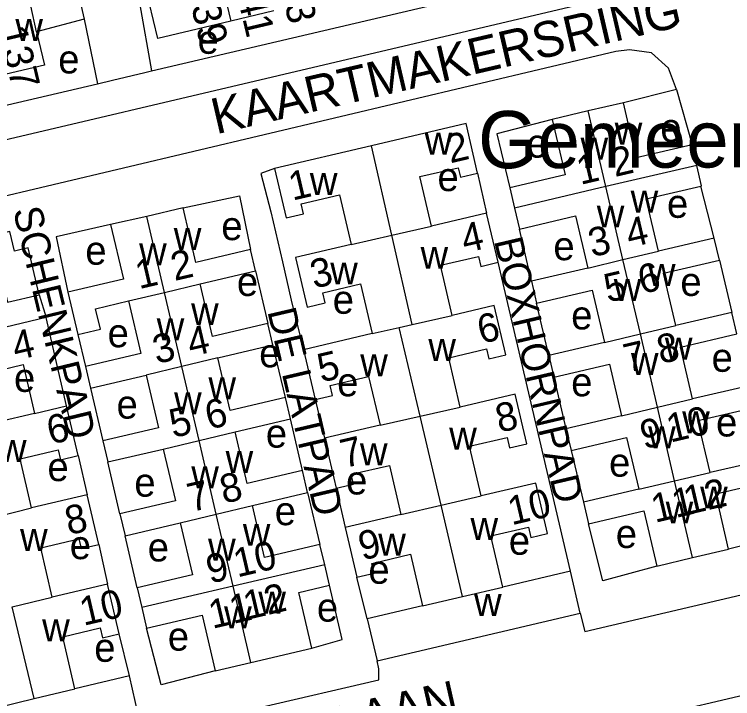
# Model space of a CAD drawing. Extents: x 163026 to 166241, y 382475 to 384501.
# Drawn here: x 164131.9 to 164232.4, y 384032.1 to 384127.8 of the extents above; entities that cross this region are included whole.
import ezdxf

# ---------------------------------------------------------------- set-up
doc = ezdxf.new("R2010")
doc.units = 0
for name, color, linetype in [('BLT_Basislijn', 7, 'Continuous'), ('BLT_Bebouwing', 7, 'Continuous'), ('BLT_Bebouwing_beschrifting', 7, 'Continuous'), ('BLT_Centroide', 7, 'Continuous'), ('BLT_Huisnummer', 7, 'Continuous'), ('BLT_Huisnummer_ tussenligend', 7, 'Continuous'), ('BLT_Onderverdeling_panden', 7, 'Continuous'), ('BLT_Straatnaam', 7, 'Continuous'), ('BLT_Straatnaam_verkleind', 7, 'Continuous')]:
    doc.layers.add(name, color=color, linetype=linetype)

msp = doc.modelspace()

# ---------------------------------------------------------------- linework, layer by layer
at = {"layer": 'BLT_Basislijn'}
for p, q in [((164151.07, 384119.92), (164236.93, 384140.04)), ((164149.43, 384129.14), (164151.07, 384119.92)), ((164141.67, 384127.16), (164143.52, 384118.12)), ((164145.62, 384118.61), (164150.14, 384119.7)), ((164150.14, 384119.7), (164151.07, 384119.92)), ((164050.81, 384096.39), (164143.52, 384118.12)), ((164143.52, 384118.12), (164145.62, 384118.61)), ((164224.57, 384117.31), (164217.12, 384115.46)), ((164224.57, 384117.31), (164226.73, 384109.56)), ((164196.72, 384105.61), (164197.98, 384100)), ((164229.84, 384096.52), (164227.95, 384103.79)), ((164204.24, 384090.47), (164202.57, 384097.77)), ((164209.72, 384049.91), (164199.59, 384093.13)), ((164230.56, 384093.43), (164232.28, 384086.12)), ((164165.65, 384091.93), (164167.35, 384084.55)), ((164135.36, 384088.58), (164136.32, 384085.39)), ((164206.69, 384080.11), (164204.96, 384087.41)), ((164140.77, 384083.02), (164141.85, 384078.54)), ((164169.83, 384074.22), (164168.05, 384081.57)), ((164139.2, 384073.04), (164137.93, 384078.51)), ((164207.4, 384077.08), (164209.08, 384069.84)), ((164142.55, 384075.53), (164144.29, 384068.13)), ((164173.97, 384073.93), (164175.27, 384068.51)), ((164172.21, 384063.98), (164170.53, 384071.21)), ((164209.79, 384066.8), (164211.53, 384059.59)), ((164140.83, 384066.09), (164142.08, 384060.61)), ((164146.66, 384057.96), (164144.98, 384065.2)), ((164172.93, 384060.91), (164174.66, 384053.66)), ((164176.9, 384061.52), (164178.18, 384056.01)), ((164149.08, 384047.59), (164147.38, 384054.86)), ((164239.53, 384054.99), (164231.84, 384052.99)), ((164143.7, 384053.65), (164144.93, 384048.1)), ((164181.27, 384043.24), (164179.81, 384049.06)), ((164148.02, 384035.26), (164146.55, 384041.13)), ((164250.14, 384036.36), (164218.63, 384028.99))]:
    msp.add_line(p, q, dxfattribs=at)
for points in [[(164046.47, 384095.37), (164046.9, 384094.29), (164048.09, 384092.84), (164049.85, 384092.25), (164052.21, 384092.19), (164083.95, 384099.3), (164253.63, 384139.27), (164258.18, 384142.14), (164259.86, 384145.55)], [(164224.57, 384117.31), (164223.45, 384120.31), (164221.05, 384122.43), (164217.99, 384122.84), (164216.08, 384122.61), (164088.07, 384092.32), (164080.24, 384090.68), (164077.54, 384089.33), (164075.79, 384086.78), (164075.15, 384085.35), (164075.41, 384082.03), (164075.46, 384081.85)], [(164207.15, 384113.12), (164199.41, 384111.11), (164201.21, 384103.55)], [(164168.3, 384106.26), (164166.4, 384105.57), (164167.77, 384100.19), (164169.4, 384093.19), (164170.64, 384087.81), (164172.34, 384080.9)], [(164155.49, 384100.74), (164163.4, 384102.45), (164164.95, 384094.92)], [(164145.36, 384098.42), (164137.73, 384096.68), (164139.38, 384088.94)], [(164221.78, 384050.63), (164214.22, 384048.55), (164212.25, 384056.53)], [(164211.09, 384044.04), (164211.72, 384041.49), (164234.38, 384046.79), (164236.61, 384047.96), (164238.87, 384050.32), (164239.6, 384053.54), (164239.53, 384054.99)], [(164173.51, 384039.14), (164177.76, 384040.34), (164176, 384047.95)], [(164159.99, 384035.98), (164152.43, 384034.01), (164150.4, 384041.94)], [(164149.33, 384029.46), (164149.98, 384027.09), (164182.9, 384034.74), (164182.9, 384036.27), (164182.64, 384037.39)]]:
    msp.add_lwpolyline(points, dxfattribs=at)
at = {"layer": 'BLT_Bebouwing'}
for p, q in [((164138.72, 384139.93), (164141.67, 384127.16)), ((164168.21, 384128.29), (164162.18, 384126.86)), ((164141.67, 384127.16), (164134.99, 384125.37)), ((164162.18, 384126.86), (164156.49, 384125.52)), ((164217.12, 384115.46), (164212.19, 384114.3)), ((164212.19, 384114.3), (164207.15, 384113.12)), ((164181.87, 384109.43), (164168.3, 384106.26)), ((164227.4, 384106.69), (164226.73, 384109.56)), ((164201.21, 384103.55), (164201.88, 384100.72)), ((164155.49, 384100.74), (164150.42, 384099.55)), ((164197.98, 384100), (164190.26, 384098.2)), ((164199.59, 384093.13), (164197.98, 384100)), ((164201.88, 384100.72), (164202.57, 384097.77)), ((164150.42, 384099.55), (164145.36, 384098.42)), ((164229.84, 384096.52), (164222.01, 384094.69)), ((164230.56, 384093.43), (164229.84, 384096.52)), ((164165.65, 384091.93), (164164.95, 384094.92)), ((164157.91, 384090.12), (164165.65, 384091.93)), ((164212.12, 384092.31), (164204.24, 384090.47)), ((164204.24, 384090.47), (164204.96, 384087.41)), ((164139.38, 384088.94), (164140.77, 384083.02)), ((164232.28, 384086.12), (164224.46, 384084.29)), ((164232.98, 384083.1), (164232.28, 384086.12)), ((164136.32, 384085.39), (164126.24, 384083.03)), ((164137.93, 384078.51), (164136.32, 384085.39)), ((164168.05, 384081.57), (164167.35, 384084.55)), ((164181.97, 384083.15), (164172.34, 384080.9)), ((164214.47, 384081.93), (164206.69, 384080.11)), ((164160.35, 384079.77), (164168.05, 384081.57)), ((164172.34, 384080.9), (164173.97, 384073.93)), ((164206.69, 384080.11), (164207.4, 384077.08)), ((164141.85, 384078.54), (164142.55, 384075.53)), ((164142.55, 384075.53), (164150.33, 384077.35)), ((164234.72, 384075.87), (164226.8, 384074.02)), ((164170.53, 384071.21), (164169.83, 384074.22)), ((164134.71, 384071.99), (164129.29, 384070.72)), ((164162.77, 384069.39), (164170.53, 384071.21)), ((164216.85, 384071.66), (164209.08, 384069.84)), ((164183.06, 384070.33), (164175.27, 384068.51)), ((164209.08, 384069.84), (164209.79, 384066.8)), ((164144.29, 384068.13), (164144.98, 384065.2)), ((164175.27, 384068.51), (164176.9, 384061.52)), ((164144.98, 384065.2), (164152.73, 384067.01)), ((164237.14, 384065.55), (164229.24, 384063.71)), ((164172.93, 384060.91), (164172.21, 384063.98)), ((164165.21, 384059.1), (164172.93, 384060.91)), ((164219.26, 384061.39), (164211.53, 384059.59)), ((164142.08, 384060.61), (164134.28, 384058.79)), ((164143.7, 384053.65), (164142.08, 384060.61)), ((164211.53, 384059.59), (164212.25, 384056.53)), ((164146.66, 384057.96), (164147.38, 384054.86)), ((164185.99, 384057.84), (164178.18, 384056.01)), ((164147.38, 384054.86), (164155.1, 384056.67)), ((164178.18, 384056.01), (164179.81, 384049.06)), ((164175.33, 384050.8), (164174.66, 384053.66)), ((164226.81, 384051.81), (164231.84, 384052.99)), ((164221.78, 384050.63), (164226.81, 384051.81)), ((164176, 384047.95), (164175.33, 384050.8)), ((164209.72, 384049.91), (164200.23, 384047.68)), ((164211.09, 384044.04), (164209.72, 384049.91)), ((164144.93, 384048.1), (164137.2, 384046.29)), ((164146.55, 384041.13), (164144.93, 384048.1)), ((164149.08, 384047.59), (164149.73, 384044.82)), ((164149.73, 384044.82), (164150.4, 384041.94)), ((164189.01, 384045.05), (164181.27, 384043.24)), ((164182.64, 384037.39), (164211.09, 384044.04)), ((164181.27, 384043.24), (164182.64, 384037.39)), ((164164.99, 384037.15), (164173.51, 384039.14)), ((164159.99, 384035.98), (164164.99, 384037.15)), ((164148.02, 384035.26), (164140.36, 384033.47)), ((164149.33, 384029.46), (164148.02, 384035.26))]:
    msp.add_line(p, q, dxfattribs=at)
for points in [[(164156.49, 384125.52), (164151.96, 384124.45), (164150.77, 384129.49)], [(164134.99, 384125.37), (164136.09, 384120.69), (164129.94, 384119.24)], [(164226.73, 384109.56), (164218.92, 384107.74), (164217.12, 384115.46)], [(164207.15, 384113.12), (164208.96, 384105.36), (164201.21, 384103.55)], [(164196.72, 384105.61), (164195.1, 384112.53), (164181.87, 384109.43)], [(164168.3, 384106.26), (164169.92, 384099.34), (164172.35, 384099.91), (164172.03, 384101.29), (164177.4, 384102.55), (164179.02, 384095.62)], [(164190.26, 384098.2), (164188.65, 384105.11), (164193.99, 384106.36), (164194.3, 384105.05), (164196.72, 384105.61)], [(164227.95, 384103.79), (164228.07, 384103.82), (164227.4, 384106.69)], [(164222.01, 384094.69), (164220.3, 384102), (164227.95, 384103.79)], [(164164.95, 384094.92), (164157.27, 384093.12), (164155.49, 384100.74)], [(164202.57, 384097.77), (164210.42, 384099.61), (164212.12, 384092.31)], [(164145.36, 384098.42), (164147.15, 384090.76), (164139.38, 384088.94)], [(164135.36, 384088.58), (164133.82, 384095.16), (164131.9, 384094.71), (164131.27, 384097.42), (164117.43, 384094.18)], [(164179.02, 384095.62), (164171.25, 384093.8), (164172.87, 384086.85), (164175.39, 384087.44), (164175.06, 384088.87), (164180.34, 384090.11), (164181.97, 384083.15)], [(164193.17, 384085.71), (164191.53, 384092.71), (164196.85, 384093.96), (164197.17, 384092.56), (164199.59, 384093.13)], [(164224.46, 384084.29), (164222.75, 384091.6), (164230.56, 384093.43)], [(164126.24, 384083.03), (164124.61, 384090.02), (164130.08, 384091.29), (164130.95, 384087.55), (164135.36, 384088.58)], [(164167.35, 384084.55), (164159.64, 384082.75), (164157.91, 384090.12)], [(164204.96, 384087.41), (164212.76, 384089.24), (164214.47, 384081.93)], [(164140.77, 384083.02), (164143.93, 384083.78), (164143.25, 384086.64), (164147.87, 384087.72)], [(164147.87, 384087.72), (164149.6, 384080.35), (164141.85, 384078.54)], [(164194.29, 384072.86), (164192.67, 384079.78), (164197.94, 384081.02), (164198.27, 384079.62), (164200.67, 384080.18), (164199.05, 384087.08), (164193.17, 384085.71)], [(164226.8, 384074.02), (164225.11, 384081.25), (164232.98, 384083.1)], [(164129.29, 384070.72), (164127.7, 384077.54), (164133.12, 384078.81), (164134.71, 384071.99)], [(164169.83, 384074.22), (164162.07, 384072.4), (164160.35, 384079.77)], [(164207.4, 384077.08), (164215.16, 384078.9), (164216.85, 384071.66)], [(164150.33, 384077.35), (164152.06, 384069.95), (164144.29, 384068.13)], [(164173.97, 384073.93), (164176.41, 384074.5), (164176.09, 384075.89), (164181.46, 384077.15), (164183.06, 384070.33)], [(164197.21, 384060.44), (164195.58, 384067.39), (164200.84, 384068.62), (164201.18, 384067.17), (164203.6, 384067.73), (164201.98, 384074.66), (164194.29, 384072.86)], [(164140.83, 384066.09), (164139.2, 384073.04)], [(164229.24, 384063.71), (164227.54, 384070.98), (164235.43, 384072.82)], [(164172.21, 384063.98), (164164.46, 384062.17), (164162.77, 384069.39)], [(164209.79, 384066.8), (164217.57, 384068.62), (164219.26, 384061.39)], [(164134.28, 384058.79), (164132.68, 384065.65), (164138.03, 384066.9), (164138.35, 384065.51), (164140.83, 384066.09)], [(164152.73, 384067.01), (164154.42, 384059.77), (164146.66, 384057.96)], [(164176.9, 384061.52), (164179.35, 384062.1), (164179.02, 384063.47), (164184.38, 384064.72), (164185.99, 384057.84)], [(164200.23, 384047.68), (164198.55, 384054.86), (164203.82, 384056.09), (164204.16, 384054.64), (164206.5, 384055.18), (164204.85, 384062.23), (164197.21, 384060.44)], [(164231.84, 384052.99), (164230.03, 384060.74), (164237.84, 384062.56)], [(164174.66, 384053.66), (164166.9, 384051.85), (164165.21, 384059.1)], [(164212.25, 384056.53), (164219.97, 384058.34), (164221.78, 384050.63)], [(164155.1, 384056.67), (164156.8, 384049.39), (164149.08, 384047.59)], [(164137.2, 384046.29), (164135.59, 384053.2), (164140.93, 384054.45), (164141.26, 384053.08), (164143.7, 384053.65)], [(164179.81, 384049.06), (164182.23, 384049.63), (164181.91, 384051.01), (164187.32, 384052.28), (164189.01, 384045.05)], [(164173.51, 384039.14), (164171.69, 384046.94), (164176, 384047.95)], [(164150.4, 384041.94), (164158.18, 384043.76), (164159.99, 384035.98)], [(164140.36, 384033.47), (164138.66, 384040.74), (164143.92, 384041.97), (164144.24, 384040.59), (164146.55, 384041.13)]]:
    msp.add_lwpolyline(points, dxfattribs=at)
at = {"layer": 'BLT_Onderverdeling_panden'}
for p, q in [((164134.99, 384125.37), (164134.19, 384129.02)), ((164214.67, 384103.72), (164212.19, 384114.3)), ((164184.72, 384096.92), (164181.87, 384109.43)), ((164227.4, 384106.69), (164214.67, 384103.72)), ((164214.67, 384103.72), (164201.88, 384100.72)), ((164217.06, 384093.5), (164214.67, 384103.72)), ((164152.9, 384088.92), (164150.42, 384099.55)), ((164184.72, 384096.92), (164190.26, 384098.2)), ((164179.02, 384095.62), (164184.72, 384096.92)), ((164187.57, 384084.43), (164184.72, 384096.92)), ((164217.06, 384093.5), (164222.01, 384094.69)), ((164212.12, 384092.31), (164217.06, 384093.5)), ((164219.49, 384083.11), (164217.06, 384093.5)), ((164152.9, 384088.92), (164157.91, 384090.12)), ((164147.87, 384087.72), (164152.9, 384088.92)), ((164155.32, 384078.55), (164152.9, 384088.92)), ((164187.57, 384084.43), (164193.17, 384085.71)), ((164181.97, 384083.15), (164185.76, 384084.02)), ((164185.76, 384084.02), (164187.57, 384084.43)), ((164188.69, 384071.6), (164185.76, 384084.02)), ((164219.49, 384083.11), (164224.46, 384084.29)), ((164214.47, 384081.93), (164219.49, 384083.11)), ((164221.89, 384072.85), (164219.49, 384083.11)), ((164160.35, 384079.77), (164155.32, 384078.55)), ((164155.32, 384078.55), (164150.33, 384077.35)), ((164157.74, 384068.2), (164155.32, 384078.55)), ((164221.89, 384072.85), (164226.8, 384074.02)), ((164134.71, 384071.99), (164139.2, 384073.04)), ((164188.69, 384071.6), (164194.29, 384072.86)), ((164216.85, 384071.66), (164221.89, 384072.85)), ((164224.29, 384062.56), (164221.89, 384072.85)), ((164183.06, 384070.33), (164188.69, 384071.6)), ((164191.62, 384059.14), (164188.69, 384071.6)), ((164157.74, 384068.2), (164162.77, 384069.39)), ((164152.73, 384067.01), (164157.74, 384068.2)), ((164160.14, 384057.9), (164157.74, 384068.2)), ((164224.29, 384062.56), (164229.24, 384063.71)), ((164219.26, 384061.39), (164224.29, 384062.56)), ((164226.81, 384051.81), (164224.29, 384062.56)), ((164191.62, 384059.14), (164197.21, 384060.44)), ((164128.57, 384057.34), (164134.28, 384058.79)), ((164160.14, 384057.9), (164165.21, 384059.1)), ((164185.99, 384057.84), (164191.62, 384059.14)), ((164194.62, 384046.36), (164191.62, 384059.14)), ((164155.1, 384056.67), (164160.14, 384057.9)), ((164162.5, 384047.81), (164160.14, 384057.9)), ((164175.33, 384050.8), (164162.5, 384047.81)), ((164162.5, 384047.81), (164149.73, 384044.82)), ((164164.99, 384037.15), (164162.5, 384047.81)), ((164194.62, 384046.36), (164200.23, 384047.68)), ((164131.58, 384044.91), (164137.2, 384046.29)), ((164189.01, 384045.05), (164194.62, 384046.36)), ((164134.68, 384032.1), (164131.58, 384044.91)), ((164134.68, 384032.1), (164140.36, 384033.47)), ((164128.99, 384030.72), (164134.68, 384032.1))]:
    msp.add_line(p, q, dxfattribs=at)
msp.add_lwpolyline([(164160.58, 384135.25), (164161.12, 384135.38), (164161.97, 384131.78), (164161.07, 384131.56), (164162.18, 384126.86)], dxfattribs=at)

# ---------------------------------------------------------------- texts
at = {"layer": 'BLT_Bebouwing_beschrifting'}
msp.add_text('Gemeenschapshuis', height=8, rotation=0.2051, dxfattribs=at).set_placement((164196.79, 384106.28))
at = {"layer": 'BLT_Centroide'}
for s, p in [('w', (164132.03, 384124.11)), ('e', (164157.53, 384122.3)), ('e', (164138.03, 384119.55)), ('e', (164222.29, 384109.96)), ('w', (164215.9, 384109.59)), ('w', (164189.3, 384108.2)), ('e', (164203.57, 384107.77)), ('w', (164211.12, 384107.5)), ('e', (164191.1, 384103.09)), ('w', (164173.24, 384102.53)), ('w', (164218.13, 384100.09)), ('e', (164223.22, 384099.35)), ('w', (164213.39, 384098)), ('e', (164160.85, 384096.23)), ('w', (164154.2, 384094.84)), ('e', (164141.82, 384092.79)), ('e', (164207.32, 384093.42)), ('w', (164149.35, 384092.72)), ('w', (164188.73, 384092.22)), ('w', (164176.09, 384090.03)), ('w', (164220.55, 384089.81)), ('e', (164163.03, 384088.42)), ('e', (164225.09, 384088.42)), ('w', (164215.77, 384087.72)), ('e', (164176.44, 384085.93)), ('w', (164156.62, 384084.34)), ('e', (164209.81, 384083.74)), ('w', (164151.81, 384082.22)), ('e', (164144.94, 384081.24)), ('w', (164189.82, 384079.34)), ('w', (164222.92, 384079.5)), ('e', (164166.15, 384078.44)), ('e', (164229.46, 384077.81)), ('w', (164180.29, 384077.19)), ('w', (164218.17, 384077.38)), ('e', (164131.84, 384075)), ('w', (164159.05, 384073.97)), ('e', (164177.06, 384074.38)), ('e', (164209.81, 384074.38)), ('w', (164154.24, 384071.88)), ('e', (164146.19, 384071.26)), ('w', (164225.34, 384069.22)), ('e', (164230.08, 384068.76)), ('e', (164167.08, 384067.2)), ('w', (164192.74, 384066.91)), ('w', (164220.57, 384067.12)), ('w', (164129.73, 384065.19)), ('w', (164180.25, 384064.72)), ('w', (164161.45, 384063.66)), ('e', (164215.11, 384063.14)), ('e', (164136.52, 384062.52)), ('w', (164156.65, 384061.53)), ('e', (164178.31, 384060.65)), ('e', (164148.68, 384060.34)), ('w', (164227.85, 384058.69)), ('e', (164168.33, 384056.35)), ('w', (164223.03, 384056.59)), ('w', (164195.72, 384054.28)), ('w', (164132.69, 384052.75)), ('w', (164163.86, 384053.47)), ('e', (164216.05, 384053.16)), ('e', (164139.64, 384051.6)), ('w', (164182.81, 384052.09)), ('e', (164201.08, 384052.22)), ('e', (164150.55, 384051.28)), ('w', (164159, 384051.38)), ('e', (164181.43, 384048.16)), ('w', (164166.03, 384043.97)), ('w', (164196.22, 384043.66)), ('e', (164174.23, 384042.86)), ('w', (164161.24, 384041.91)), ('w', (164135.78, 384040.09)), ('e', (164153.36, 384038.8)), ('e', (164143.07, 384037.24))]:
    msp.add_text(s, height=4, dxfattribs=at).set_placement(p)
at = {"layer": 'BLT_Huisnummer'}
for s, rotation, p in [('143', 283.2936, (164168.32, 384134.94)), ('139', 283.2936, (164155.94, 384131.83)), ('137', 283.292, (164129.6, 384125.76)), ('2', 13.1652, (164192.88, 384106.96)), ('2', 13.1599, (164215.92, 384105.05)), ('1', 13.163, (164211.1, 384103.95)), ('1', 13.1608, (164170.8, 384101.74)), ('2', 13.153, (164154.3, 384090.5)), ('1', 13.1568, (164149.34, 384089.36)), ('6', 13.1618, (164219.69, 384088.67)), ('5', 13.1613, (164214.93, 384087.47)), ('6', 13.1611, (164197.21, 384081.7)), ('5', 13.1611, (164174.82, 384076.3)), ('6', 13.1536, (164159.1, 384069.7)), ('5', 13.149, (164154.1, 384068.54)), ('6', 13.1512, (164136.96, 384067.61)), ('12', 13.1669, (164226.06, 384057.77)), ('10', 13.1684, (164201.47, 384056.33)), ('11', 13.1607, (164221.53, 384056.67)), ('9', 13.1615, (164180.57, 384051.41)), ('12', 13.1469, (164164.45, 384043.1)), ('10', 13.1516, (164141.56, 384042.26)), ('11', 13.1469, (164159.6, 384041.84))]:
    msp.add_text(s, height=4, rotation=rotation, dxfattribs=at).set_placement(p)
at = {"layer": 'BLT_Huisnummer_ tussenligend'}
for s, rotation, p in [('141', 283.2936, (164162.42, 384133.06)), ('4', 13.1599, (164217.98, 384095.15)), ('4', 13.1652, (164194.94, 384094.4)), ('3', 13.163, (164212.73, 384093.83)), ('3', 13.1608, (164173.82, 384089.43)), ('4', 13.153, (164156.59, 384079.9)), ('4', 13.1624, (164132.09, 384079.37)), ('3', 13.1568, (164151.78, 384078.89)), ('8', 13.1618, (164222.34, 384078.89)), ('7', 13.1613, (164217.68, 384077.68)), ('8', 13.1611, (164199.75, 384069.27)), ('10', 13.1618, (164223.67, 384067.89)), ('9', 13.1613, (164219.99, 384066.97)), ('7', 13.1611, (164178.03, 384064.32)), ('8', 13.1536, (164161.18, 384059.34)), ('7', 13.149, (164156.62, 384058.17)), ('8', 13.1512, (164139.5, 384054.95)), ('10', 13.1536, (164163.08, 384049.03)), ('9', 13.149, (164159.27, 384048.16))]:
    msp.add_text(s, height=4, rotation=rotation, dxfattribs=at).set_placement(p)
at = {"layer": 'BLT_Straatnaam'}
for s, rotation, p in [('KAARTMAKERSRING', 13.0805, (164160.12, 384111.02)), ('MORTIERLAAN', 12.7806, (164147.28, 384019.14))]:
    msp.add_text(s, height=5, rotation=rotation, dxfattribs=at).set_placement(p)
at = {"layer": 'BLT_Straatnaam_verkleind'}
for s, rotation, p in [('SCHENKPAD', 283.551, (164131.68, 384100.43)), ('BOXHORNPAD', 283.1917, (164198.99, 384096.17)), ('DE LATPAD', 283.1503, (164167.27, 384086.29))]:
    msp.add_text(s, height=4, rotation=rotation, dxfattribs=at).set_placement(p)

doc.saveas('drawing.dxf')
